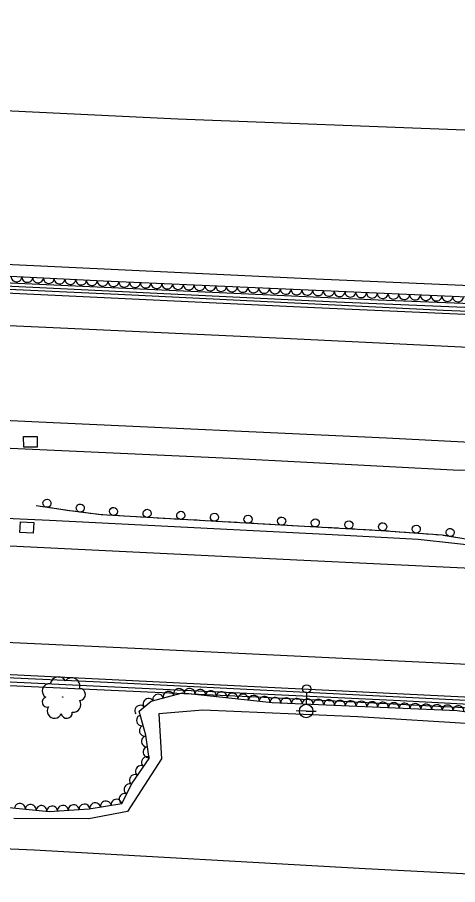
# Model space of a CAD drawing. Extents: x 1722896 to 1754269, y 648279 to 666297.
# Drawn here: x 1736893.2 to 1737056.5, y 649719.5 to 650041.3 of the extents above; entities that cross this region are included whole.
import ezdxf

# ---------------------------------------------------------------- set-up
doc = ezdxf.new("R2010")
doc.units = 0
for name, color, linetype in [('DESIGN - SCRATCH - User 1', 7, 'Continuous'), ('SURVEY - CENTERLINE - Preliminary', 7, 'Continuous'), ('SURVEY - CENTERLINE - Preliminary Text', 7, 'Continuous'), ('SURVEY - DRAINAGE - Natural Features', 7, 'Continuous'), ('SURVEY - DTM - Breaklines', 7, 'Continuous'), ('SURVEY - VEGETATION - Features with Text', 7, 'Continuous')]:
    doc.layers.add(name, color=color, linetype=linetype)

msp = doc.modelspace()

# ---------------------------------------------------------------- linework, layer by layer
at = {"layer": 'DESIGN - SCRATCH - User 1'}
for points in [[(1736265.71, 649971.1), (1736327.77, 649968.11), (1736424.58, 649963.21), (1736520.31, 649959), (1736610.1, 649954.85), (1736705.91, 649950.32), (1736812.45, 649945.27), (1736898.89, 649941.18), (1737011.53, 649935.77), (1737133.69, 649930.67), (1737133.64, 649932.09), (1737027.04, 649936.37), (1736890.59, 649942.63), (1736766.13, 649948.63), (1736645.81, 649954.14), (1736506.11, 649960.88), (1736385.36, 649966.89), (1736266.26, 649971.96), (1736265.71, 649971.1)], [(1736266.03, 649968.77), (1736358.72, 649963.96), (1736484.31, 649958.16), (1736609.92, 649952.22), (1736762.84, 649945.03), (1736873.2, 649939.8), (1737003.45, 649933.68), (1737126.17, 649928.15), (1737125.82, 649929.58), (1737051.31, 649932.5), (1736930.63, 649938.39), (1736827.26, 649943.1), (1736731.65, 649947.55), (1736619.68, 649952.89), (1736509, 649958), (1736403.54, 649962.86), (1736319.57, 649967.03), (1736266.28, 649969.97), (1736266.03, 649968.77)], [(1737121.68, 649840.62), (1737086.18, 649843.35), (1737066.76, 649846.48), (1737050.8, 649849.09), (1737028.2, 649850.8), (1736979.98, 649853.49), (1736924.28, 649856.72), (1736912.6, 649858.2), (1736900.19, 649860.06)], [(1736906.19, 649859.16), (1736901.65, 649859.84)], [(1736910.1, 649858.57), (1736907.78, 649858.92)], [(1736912.42, 649858.22), (1736910.1, 649858.57)], [(1736918.57, 649857.44), (1736914.01, 649858.02)], [(1736922.49, 649856.94), (1736920.16, 649857.24)], [(1736924.83, 649856.68), (1736924.28, 649856.72), (1736922.49, 649856.94)], [(1736931.02, 649856.33), (1736926.43, 649856.59)], [(1736934.96, 649856.1), (1736932.61, 649856.23)], [(1736937.31, 649855.96), (1736934.96, 649856.1)], [(1736943.5, 649855.6), (1736938.9, 649855.87)], [(1736947.44, 649855.37), (1736945.09, 649855.51)], [(1736949.79, 649855.24), (1736947.44, 649855.37)], [(1736955.98, 649854.88), (1736951.38, 649855.14)], [(1736959.92, 649854.65), (1736957.57, 649854.79)], [(1736962.27, 649854.51), (1736959.92, 649854.65)], [(1736968.45, 649854.15), (1736963.86, 649854.42)], [(1736972.4, 649853.93), (1736970.05, 649854.06)], [(1736974.74, 649853.79), (1736972.4, 649853.93)], [(1736980.93, 649853.43), (1736979.98, 649853.49), (1736976.34, 649853.7)], [(1736984.88, 649853.21), (1736982.53, 649853.34)], [(1736987.22, 649853.08), (1736984.88, 649853.21)], [(1736993.41, 649852.74), (1736988.82, 649852.99)], [(1736997.36, 649852.52), (1736995.01, 649852.65)], [(1736999.7, 649852.39), (1736997.36, 649852.52)], [(1737005.9, 649852.04), (1737001.3, 649852.3)], [(1737009.84, 649851.83), (1737007.49, 649851.95)], [(1737012.19, 649851.69), (1737009.84, 649851.83)], [(1737018.38, 649851.35), (1737013.78, 649851.6)], [(1737022.32, 649851.13), (1737019.97, 649851.26)], [(1737024.67, 649851), (1737022.32, 649851.13)], [(1737030.85, 649850.6), (1737028.2, 649850.8), (1737026.26, 649850.91)], [(1737034.79, 649850.3), (1737032.45, 649850.48)], [(1737037.13, 649850.12), (1737034.79, 649850.3)], [(1737043.32, 649849.66), (1737038.73, 649850)], [(1737047.26, 649849.36), (1737044.91, 649849.53)], [(1737049.6, 649849.18), (1737047.26, 649849.36)], [(1737055.73, 649848.28), (1737051.19, 649849.02)], [(1736275.91, 649824.92), (1736324.57, 649822.51), (1736407.29, 649818.67), (1736535.44, 649812.66), (1736679.05, 649805.94), (1736814.3, 649799.73), (1736926.56, 649794.58), (1737049.68, 649788.4), (1737119.63, 649784.89), (1737119.44, 649786.04), (1737013.75, 649791.28), (1736872.91, 649798.2), (1736756.3, 649803.55), (1736688.75, 649806.61), (1736531.25, 649813.9), (1736415.3, 649819.5), (1736275.69, 649826.31), (1736275.91, 649824.92)], [(1737125.88, 649781.34), (1737070.97, 649784.48), (1736984.66, 649788.87), (1736882.12, 649793.61), (1736761.75, 649799.35), (1736648.94, 649804.62), (1736521.93, 649810.45), (1736424.56, 649815.22), (1736299.37, 649821.3), (1736275.47, 649821.95), (1736275.61, 649823.34), (1736313.44, 649821.73), (1736389.21, 649818.12), (1736497.17, 649812.98), (1736641.48, 649806.22), (1736767.51, 649800.61), (1736913.61, 649793.57), (1737035.32, 649787.77), (1737126, 649782.97), (1737125.88, 649781.34)]]:
    msp.add_lwpolyline(points, dxfattribs=at)
for centre, start, end in [((1736904.16, 649860.98), 14.7205, 14.7107), ((1736916.5, 649859.21), 16.038, 16.0282), ((1736928.83, 649857.95), 19.9417, 19.9319), ((1736941.31, 649857.23), 19.9417, 19.9319), ((1736953.79, 649856.51), 19.9417, 19.9319), ((1736966.27, 649855.78), 19.9417, 19.9319), ((1736978.75, 649855.06), 19.9417, 19.9319), ((1736991.22, 649854.36), 20.0763, 20.0665), ((1737003.7, 649853.67), 20.0763, 20.0665), ((1737016.18, 649852.97), 20.0763, 20.0665), ((1737028.7, 649852.27), 18.9159, 18.9061), ((1737041.16, 649851.32), 18.9159, 18.9061), ((1737053.72, 649850.13), 13.9721, 13.9622)]:
    msp.add_arc(centre, 1.5, start, end, dxfattribs=at)
at = {"layer": 'SURVEY - CENTERLINE - Preliminary'}
for points in [[(1736176.79, 649981.52), (1736227.35, 649979.07), (1736276.77, 649977.08), (1736368.21, 649972.79), (1736478.53, 649966.79), (1736565.68, 649963.21), (1736668.9, 649959.89), (1736762.32, 649954.77), (1736886.09, 649949.83), (1737001.04, 649944.44), (1737087.09, 649940.7), (1737132.45, 649938.66), (1737145.33, 649961.19), (1737158.59, 649983.16), (1737172.26, 649987.95), (1737172.07, 649995.14), (1736952.7, 650003.5), (1736721.63, 650014.69), (1736668.78, 650018.11), (1736630.59, 650021.05), (1736510.46, 650025.4), (1736295.7, 650036.23), (1736172.19, 650041.29)], [(1737174.5, 649719.45), (1737172.22, 649752.35), (1737148.41, 649776.03), (1737139.67, 649778.13), (1737130.26, 649770.38), (1737134.04, 649758.26), (1737131.76, 649748.16), (1737101.63, 649738.02), (1737082.83, 649734.59), (1737078.17, 649737.56), (1737075.08, 649750.43), (1737094.15, 649761.05), (1737096.53, 649771.64), (1737092.1, 649774.95), (1737063.58, 649778.97), (1737019.5, 649781.73), (1736962.03, 649784.21), (1736945.67, 649782.84), (1736946.66, 649766.14), (1736934.01, 649746.6), (1736919.7, 649743.85), (1736891.88, 649744.02)], [(1736784.35, 649737.34), (1736899.44, 649732.32), (1737022.17, 649725.4), (1737116.47, 649720.6), (1737174.5, 649719.45)]]:
    msp.add_lwpolyline(points, dxfattribs=at)
at = {"layer": 'SURVEY - CENTERLINE - Preliminary Text'}
for points in [[(1737125.29, 649916.09), (1737065.67, 649918.56), (1736991.86, 649922.06), (1736909.17, 649925.99), (1736821.68, 649929.92), (1736717.58, 649934.98), (1736621.52, 649939.43), (1736533.78, 649943.67), (1736422.78, 649949.15), (1736304.9, 649954.72), (1736235.17, 649958.24)], [(1737123.4, 649880.25), (1737030.18, 649885.11), (1736901.09, 649891.11), (1736773.53, 649897.11), (1736637.74, 649903.45), (1736520.91, 649908.96), (1736409.31, 649914.4), (1736239.22, 649922.76)], [(1737123.24, 649875.09), (1737057.15, 649873.08), (1736972.19, 649877.62), (1736871.43, 649882.2), (1736763.77, 649887.41), (1736675.29, 649891.56), (1736581.98, 649895.89), (1736485.96, 649900.14), (1736383.7, 649905.27), (1736348.93, 649906.97), (1736292.54, 649912.53), (1736259.11, 649915.86)], [(1736263.42, 649879.61), (1736287.1, 649879.67), (1736338.57, 649880.67), (1736363.01, 649879.9), (1736408.75, 649878.03), (1736486.15, 649874.16), (1736575.78, 649870.13), (1736694.91, 649864.7), (1736794.08, 649859.78), (1736905.11, 649854.74), (1737010.01, 649849.35), (1737041.91, 649847.7), (1737082.26, 649843.21), (1737121.09, 649839.24)], [(1737121.07, 649833.89), (1736996.9, 649839.83), (1736872.57, 649845.89), (1736757.6, 649851.23), (1736636.57, 649856.93), (1736517.65, 649862.46), (1736393.61, 649868.46), (1736289.79, 649873.19), (1736244.44, 649875.24)], [(1736248.89, 649839.76), (1736359.23, 649834.47), (1736474.46, 649829.02), (1736601.86, 649822.98), (1736766.37, 649815.15), (1736936.72, 649807.23), (1737119.3, 649798.47)]]:
    msp.add_lwpolyline(points, dxfattribs=at)
at = {"layer": 'SURVEY - DRAINAGE - Natural Features'}
for p, q in [((1736898, 649883.77), (1736898, 649883.77)), ((1736896.68, 649851.99), (1736896.68, 649851.99))]:
    msp.add_line(p, q, dxfattribs=at)
for points in [[(1736895.52, 649881.74), (1736895.48, 649885.74), (1736900.48, 649885.79), (1736900.52, 649881.79), (1736895.52, 649881.74)], [(1736894.08, 649850.12), (1736894.29, 649854.12), (1736899.28, 649853.86), (1736899.07, 649849.86), (1736894.08, 649850.12)]]:
    msp.add_lwpolyline(points, dxfattribs=at)
at = {"layer": 'SURVEY - DTM - Breaklines'}
for p, q in [((1737000.47, 649790.63), (1737000.37, 649786.38)), ((1737000.31, 649783.88), (1736996.56, 649783.97)), ((1737000.31, 649783.88), (1737004.06, 649783.79))]:
    msp.add_line(p, q, dxfattribs=at)
for centre, radius in [((1737000.51, 649792.12), 1.5), ((1737000.31, 649783.88), 2.5)]:
    msp.add_circle(centre, radius, dxfattribs=at)
at = {"layer": 'SURVEY - VEGETATION - Features with Text'}
for points in [[(1737175.97, 649993.05), (1737174.65, 649982.01), (1737162.2, 649979.32), (1737156.03, 649955.24), (1737156.59, 649934.46), (1737150.09, 649932.62), (1737133.84, 649935.64), (1737116.04, 649934.99), (1737037.66, 649938.43), (1736925.11, 649943.45), (1736808.9, 649949.2), (1736693.29, 649953.87), (1736574.78, 649959.79), (1736465.08, 649964.75), (1736336.41, 649971.11), (1736222.88, 649976.78), (1736176.5, 649978.19), (1736167.6, 649983.48), (1736159.68, 649991.04), (1736155.23, 650000.69), (1736152.89, 650010.65), (1736154.15, 650022.06), (1736157.18, 650040.77)], [(1736888.84, 649748.22), (1736904.95, 649746.64), (1736919.82, 649747.56), (1736931.99, 649749.61), (1736935.8, 649757.08), (1736942.03, 649766.26), (1736940.8, 649774.89), (1736938.36, 649783.8), (1736942.87, 649787.53), (1736954.4, 649790.69), (1736987.74, 649787.07), (1737056.37, 649784.06), (1737098.9, 649778.34)]]:
    msp.add_lwpolyline(points, dxfattribs=at)
msp.add_circle((1736910.01, 649789.11), 0.094, dxfattribs=at)
for centre, radius, start, end in [((1736905.1, 649791.32), 2.7, 83.5476, 240.3365), ((1736908.42, 649793.47), 3.07, 32.6003, 170.1246), ((1736913.32, 649793.14), 3.05, 343.4962, 139.3346), ((1736916.2, 649790.02), 2.25, 273.7491, 88.7493), ((1736904.26, 649787.2), 1.85, 105.6637, 284.4094), ((1736913.84, 649786.31), 2.9, 263.5901, 30.4358), ((1736906.95, 649783.89), 2.69, 145.6844, 339.1041), ((1736911.48, 649783.22), 2.05, 188.3031, 5.6222)]:
    msp.add_arc(centre, radius, start, end, dxfattribs=at)
for centre, major_axis in [((1736892.86, 649945.05), (-2, 0.1)), ((1736896.85, 649944.85), (-2, 0.1)), ((1736900.85, 649944.65), (-2, 0.1)), ((1736904.84, 649944.46), (-2, 0.1)), ((1736908.84, 649944.26), (-2, 0.1)), ((1736912.83, 649944.06), (-2, 0.1)), ((1736916.83, 649943.86), (-2, 0.1)), ((1736920.83, 649943.66), (-2, 0.1)), ((1736924.82, 649943.47), (-2, 0.1)), ((1736928.82, 649943.29), (-2, 0.09)), ((1736932.81, 649943.11), (-2, 0.09)), ((1736936.81, 649942.93), (-2, 0.09)), ((1736940.8, 649942.75), (-2, 0.09)), ((1736944.8, 649942.57), (-2, 0.09)), ((1736948.8, 649942.4), (-2, 0.09)), ((1736952.79, 649942.22), (-2, 0.09)), ((1736956.79, 649942.04), (-2, 0.09)), ((1736960.78, 649941.86), (-2, 0.09)), ((1736964.78, 649941.68), (-2, 0.09)), ((1736968.78, 649941.5), (-2, 0.09)), ((1736972.77, 649941.33), (-2, 0.09)), ((1736976.77, 649941.15), (-2, 0.09)), ((1736980.76, 649940.97), (-2, 0.09)), ((1736984.76, 649940.79), (-2, 0.09)), ((1736988.76, 649940.61), (-2, 0.09)), ((1736992.75, 649940.43), (-2, 0.09)), ((1736996.75, 649940.26), (-2, 0.09)), ((1737000.74, 649940.08), (-2, 0.09)), ((1737004.74, 649939.9), (-2, 0.09)), ((1737008.74, 649939.72), (-2, 0.09)), ((1737012.73, 649939.54), (-2, 0.09)), ((1737016.73, 649939.37), (-2, 0.09)), ((1737020.72, 649939.19), (-2, 0.09)), ((1737024.72, 649939.01), (-2, 0.09)), ((1737028.72, 649938.83), (-2, 0.09)), ((1737032.71, 649938.65), (-2, 0.09)), ((1737036.71, 649938.47), (-2, 0.09)), ((1737040.7, 649938.3), (-2, 0.09)), ((1737044.7, 649938.12), (-2, 0.09)), ((1737048.7, 649937.95), (-2, 0.09)), ((1737052.69, 649937.77), (-2, 0.09)), ((1737056.69, 649937.59), (-2, 0.09)), ((1736949.25, 649789.28), (1.93, 0.53)), ((1736953.11, 649790.33), (1.93, 0.53)), ((1736957.05, 649790.4), (1.99, -0.22)), ((1736961.02, 649789.97), (1.99, -0.22)), ((1736965, 649789.54), (1.99, -0.22)), ((1736968.98, 649789.11), (1.99, -0.22)), ((1736972.95, 649788.67), (1.99, -0.22)), ((1736941.81, 649786.64), (1.54, 1.27)), ((1736945.4, 649788.22), (1.93, 0.53)), ((1736976.93, 649788.24), (1.99, -0.22)), ((1736980.91, 649787.81), (1.99, -0.22)), ((1736984.88, 649787.38), (1.99, -0.22)), ((1736988.87, 649787.02), (2, -0.09)), ((1736992.86, 649786.85), (2, -0.09)), ((1736996.86, 649786.67), (2, -0.09)), ((1737000.86, 649786.5), (2, -0.09)), ((1737004.85, 649786.32), (2, -0.09)), ((1737008.85, 649786.14), (2, -0.09)), ((1737012.84, 649785.97), (2, -0.09)), ((1737016.84, 649785.79), (2, -0.09)), ((1737020.84, 649785.62), (2, -0.09)), ((1737024.83, 649785.44), (2, -0.09)), ((1736938.72, 649784.1), (1.54, 1.27)), ((1737028.83, 649785.27), (2, -0.09)), ((1737032.82, 649785.09), (2, -0.09)), ((1737036.82, 649784.92), (2, -0.09)), ((1737040.82, 649784.74), (2, -0.09)), ((1737044.81, 649784.56), (2, -0.09)), ((1737048.81, 649784.39), (2, -0.09)), ((1737052.81, 649784.21), (2, -0.09)), ((1737056.8, 649784), (1.98, -0.27)), ((1736939.29, 649780.4), (-0.53, 1.93)), ((1736940.35, 649776.54), (-0.53, 1.93)), ((1736941.12, 649772.62), (-0.28, 1.98)), ((1736941.68, 649768.66), (-0.28, 1.98)), ((1736941.14, 649764.96), (1.12, 1.66)), ((1736938.9, 649761.65), (1.12, 1.66)), ((1736936.66, 649758.33), (1.12, 1.66)), ((1736934.67, 649754.87), (0.91, 1.78)), ((1736932.85, 649751.31), (0.91, 1.78)), ((1736894.14, 649747.7), (1.99, -0.19)), ((1736898.12, 649747.31), (1.99, -0.19)), ((1736902.1, 649746.92), (1.99, -0.19)), ((1736910.08, 649746.96), (2, 0.12)), ((1736914.07, 649747.21), (2, 0.12)), ((1736918.07, 649747.45), (2, 0.12)), ((1736922.03, 649747.93), (1.97, 0.33)), ((1736925.98, 649748.6), (1.97, 0.33)), ((1736929.92, 649749.26), (1.97, 0.33)), ((1736906.09, 649746.71), (2, 0.12))]:
    msp.add_ellipse(centre, major_axis=major_axis, ratio=0.940188, start_param=0, end_param=3.141593, dxfattribs=at)

doc.saveas('drawing.dxf')
